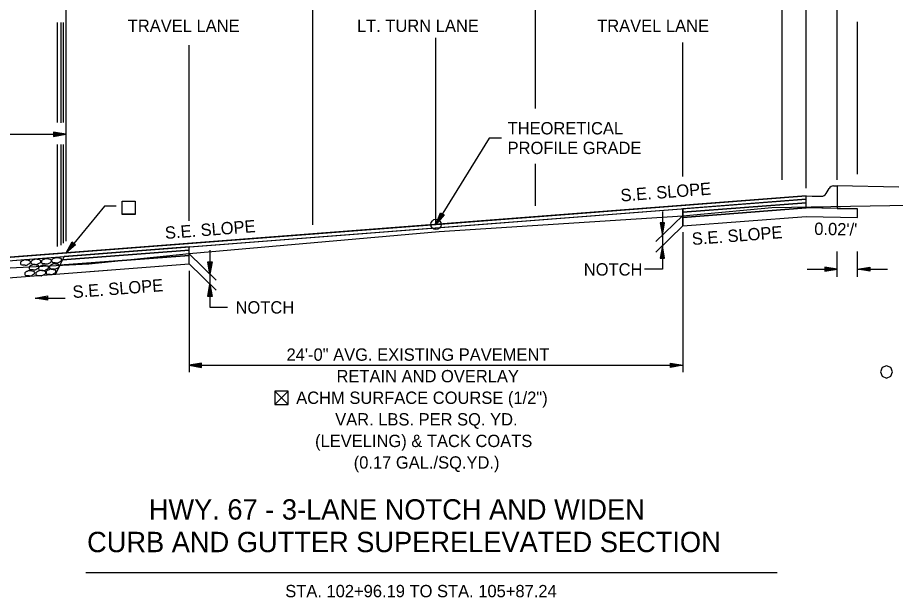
# Model space of a CAD drawing. Extents: x 1001270 to 1003428, y 1840152 to 1842912.
# Drawn here: x 1001329.17 to 1001371.87, y 1842379.96 to 1842408.18 of the extents above; entities that cross this region are included whole.
import ezdxf

# ---------------------------------------------------------------- set-up
doc = ezdxf.new("R2010")
doc.units = 0
for name, color, linetype in [('1', 7, 'Continuous'), ('10', 7, 'Continuous'), ('19', 7, 'Continuous')]:
    doc.layers.add(name, color=color, linetype=linetype)

# ---------------------------------------------------------------- blocks, each defined once
blk = doc.blocks.new('ROCKS')
at = {"layer": '1'}
blk.add_spline([(0.013, 0.06), (0.053, 0.053), (0.107, 0.033), (0.133, 0.013), (0.133, -0.007), (0.12, -0.033), (0.107, -0.04), (0.073, -0.053), (0.033, -0.067), (0.013, -0.067), (-0.02, -0.06), (-0.06, -0.053), (-0.087, -0.047), (-0.113, -0.02), (-0.113, -0.007), (-0.107, 0.02), (-0.087, 0.033), (-0.067, 0.047), (-0.033, 0.053), (-0.02, 0.06), (0.013, 0.06)], degree=3, dxfattribs=at)

msp = doc.modelspace()

# ---------------------------------------------------------------- linework, layer by layer
at = {"layer": '10'}
for p, q in [((1001341.685, 1842389.993), (1001342.326, 1842389.351)), ((1001342.326, 1842389.992), (1001341.685, 1842389.351)), ((1001342.066, 1842389.351), (1001342.077, 1842389.351))]:
    msp.add_line(p, q, dxfattribs=at)
msp.add_lwpolyline([(1001342.077, 1842389.351), (1001342.326, 1842389.351), (1001342.326, 1842389.992), (1001341.685, 1842389.993), (1001341.685, 1842389.351), (1001342.066, 1842389.351)], dxfattribs=at)
at = {"layer": '19'}
for p, q in [((1001367.525, 1842399.879), (1001367.525, 1842416.878)), ((1001331.525, 1842397.288), (1001331.525, 1842408.978)), ((1001343.525, 1842398.086), (1001343.525, 1842408.678)), ((1001354.358, 1842403.753), (1001354.358, 1842408.678)), ((1001366.358, 1842400.279), (1001366.358, 1842408.678)), ((1001369.025, 1842400.28), (1001369.025, 1842408.678)), ((1001331.113, 1842403.074), (1001331.113, 1842407.933)), ((1001331.286, 1842403.059), (1001331.286, 1842407.933)), ((1001331.395, 1842403.064), (1001331.395, 1842407.933)), ((1001370.025, 1842400.56), (1001370.025, 1842407.963)), ((1001349.518, 1842398.111), (1001349.518, 1842407.187)), ((1001337.518, 1842398.284), (1001337.518, 1842406.828)), ((1001361.518, 1842400.438), (1001361.518, 1842406.957)), ((1001301.519, 1842402.496), (1001331.519, 1842402.496)), ((1001330.919, 1842402.601), (1001330.919, 1842402.391)), ((1001331.519, 1842402.496), (1001330.919, 1842402.601)), ((1001331.359, 1842402.511), (1001330.919, 1842402.546)), ((1001330.919, 1842402.391), (1001331.519, 1842402.496)), ((1001330.919, 1842402.441), (1001331.359, 1842402.481)), ((1001331.113, 1842397.032), (1001331.113, 1842402)), ((1001331.286, 1842397.107), (1001331.286, 1842402)), ((1001331.395, 1842397.198), (1001331.395, 1842402)), ((1001354.358, 1842399.02), (1001354.358, 1842401.061)), ((1001368.496, 1842399.607), (1001368.642, 1842399.859)), ((1001368.858, 1842399.983), (1001369.025, 1842399.983)), ((1001369.025, 1842399.983), (1001369.025, 1842399.65)), ((1001372.026, 1842399.923), (1001369.025, 1842399.983)), ((1001367.525, 1842399.498), (1001367.809, 1842399.492)), ((1001367.809, 1842399.492), (1001367.809, 1842399.492)), ((1001367.809, 1842399.492), (1001367.809, 1842399.492)), ((1001367.809, 1842399.492), (1001368.275, 1842399.483)), ((1001369.025, 1842399.65), (1001369.025, 1842399.468)), ((1001369.025, 1842399.468), (1001369.025, 1842398.888)), ((1001367.525, 1842399.165), (1001361.518, 1842398.702)), ((1001361.518, 1842398.452), (1001367.525, 1842398.915)), ((1001367.525, 1842398.915), (1001361.518, 1842398.452)), ((1001361.518, 1842398.035), (1001361.518, 1842398.869)), ((1001367.525, 1842398.915), (1001367.525, 1842399.165)), ((1001369.025, 1842398.888), (1001367.525, 1842398.918)), ((1001370.025, 1842398.868), (1001367.525, 1842398.915)), ((1001369.025, 1842398.888), (1001370.025, 1842398.868)), ((1001370.025, 1842398.448), (1001370.025, 1842398.868)), ((1001370.025, 1842398.448), (1001370.025, 1842398.868)), ((1001349.518, 1842398.111), (1001349.741, 1842398.678)), ((1001349.919, 1842398.568), (1001349.518, 1842398.111)), ((1001349.592, 1842398.252), (1001349.784, 1842398.646)), ((1001349.878, 1842398.59), (1001349.614, 1842398.241)), ((1001349.741, 1842398.678), (1001349.919, 1842398.568)), ((1001361.518, 1842398.548), (1001360.218, 1842397.276)), ((1001361.518, 1842398.702), (1001361.518, 1842398.452)), ((1001361.518, 1842398.452), (1001361.518, 1842398.452)), ((1001361.518, 1842398.452), (1001361.518, 1842398.452)), ((1001361.518, 1842398.452), (1001361.518, 1842398.035)), ((1001367.525, 1842398.498), (1001370.025, 1842398.448)), ((1001361.518, 1842398.035), (1001360.218, 1842396.763)), ((1001360.633, 1842398.179), (1001360.423, 1842398.179)), ((1001360.423, 1842398.179), (1001360.528, 1842397.579)), ((1001360.478, 1842398.179), (1001360.513, 1842397.739)), ((1001360.528, 1842397.579), (1001360.633, 1842398.179)), ((1001360.543, 1842397.739), (1001360.583, 1842398.179)), ((1001361.518, 1842397.734), (1001361.518, 1842390.926)), ((1001331.525, 1842396.726), (1001331.823, 1842397.257)), ((1001331.617, 1842396.855), (1001331.861, 1842397.219)), ((1001331.947, 1842397.151), (1001331.638, 1842396.841)), ((1001331.823, 1842397.257), (1001331.984, 1842397.124)), ((1001331.984, 1842397.124), (1001331.525, 1842396.726)), ((1001337.518, 1842396.187), (1001337.518, 1842397.021)), ((1001337.518, 1842396.604), (1001337.518, 1842396.854)), ((1001337.518, 1842396.854), (1001337.518, 1842396.854)), ((1001360.528, 1842397.066), (1001360.423, 1842396.466)), ((1001360.513, 1842396.906), (1001360.473, 1842396.466)), ((1001360.633, 1842396.466), (1001360.528, 1842397.066)), ((1001360.578, 1842396.466), (1001360.543, 1842396.906)), ((1001369.025, 1842395.553), (1001369.025, 1842396.792)), ((1001370.025, 1842395.553), (1001370.025, 1842396.792)), ((1001331.221, 1842396.119), (1001337.518, 1842396.604)), ((1001337.518, 1842396.604), (1001331.221, 1842396.119)), ((1001331.351, 1842396.379), (1001331.221, 1842396.119)), ((1001331.438, 1842396.553), (1001331.351, 1842396.379)), ((1001337.518, 1842396.671), (1001338.818, 1842395.398)), ((1001337.518, 1842396.604), (1001337.518, 1842396.604)), ((1001337.518, 1842396.604), (1001337.518, 1842396.604)), ((1001337.518, 1842396.604), (1001337.518, 1842396.604)), ((1001337.518, 1842396.187), (1001337.518, 1842396.604)), ((1001360.423, 1842396.466), (1001360.633, 1842396.466)), ((1001331.005, 1842395.686), (1001337.518, 1842396.187)), ((1001331.221, 1842396.119), (1001331.005, 1842395.686)), ((1001331.221, 1842396.119), (1001331.005, 1842395.686)), ((1001337.518, 1842396.187), (1001338.818, 1842394.915)), ((1001338.413, 1842396.292), (1001338.623, 1842396.292)), ((1001338.518, 1842395.692), (1001338.413, 1842396.292)), ((1001338.503, 1842395.852), (1001338.463, 1842396.292)), ((1001338.623, 1842396.292), (1001338.518, 1842395.692)), ((1001338.568, 1842396.292), (1001338.533, 1842395.852)), ((1001360.528, 1842395.938), (1001359.653, 1842395.938)), ((1001367.576, 1842395.932), (1001369.025, 1842395.932)), ((1001367.576, 1842395.932), (1001369.025, 1842395.932)), ((1001368.425, 1842396.037), (1001368.425, 1842395.827)), ((1001369.025, 1842395.932), (1001368.425, 1842396.037)), ((1001368.425, 1842396.037), (1001368.425, 1842395.827)), ((1001369.025, 1842395.932), (1001368.425, 1842396.037)), ((1001368.865, 1842395.947), (1001368.425, 1842395.982)), ((1001368.865, 1842395.947), (1001368.425, 1842395.982)), ((1001368.425, 1842395.827), (1001369.025, 1842395.932)), ((1001368.425, 1842395.827), (1001369.025, 1842395.932)), ((1001368.425, 1842395.877), (1001368.865, 1842395.917)), ((1001368.425, 1842395.877), (1001368.865, 1842395.917)), ((1001370.025, 1842395.932), (1001370.625, 1842396.037)), ((1001370.025, 1842395.932), (1001370.625, 1842396.037)), ((1001370.625, 1842395.827), (1001370.025, 1842395.932)), ((1001370.025, 1842395.932), (1001371.474, 1842395.932)), ((1001370.625, 1842395.827), (1001370.025, 1842395.932)), ((1001370.025, 1842395.932), (1001371.474, 1842395.932)), ((1001370.185, 1842395.947), (1001370.625, 1842395.982)), ((1001370.185, 1842395.947), (1001370.625, 1842395.982)), ((1001370.625, 1842395.877), (1001370.185, 1842395.917)), ((1001370.625, 1842395.877), (1001370.185, 1842395.917)), ((1001370.625, 1842396.037), (1001370.625, 1842395.827)), ((1001370.625, 1842396.037), (1001370.625, 1842395.827)), ((1001337.518, 1842395.846), (1001337.518, 1842390.926)), ((1001338.413, 1842394.608), (1001338.518, 1842395.208)), ((1001338.468, 1842394.608), (1001338.503, 1842395.048)), ((1001338.518, 1842395.208), (1001338.623, 1842394.608)), ((1001338.533, 1842395.048), (1001338.573, 1842394.608)), ((1001330.025, 1842394.523), (1001330.625, 1842394.628)), ((1001330.025, 1842394.523), (1001330.625, 1842394.628)), ((1001330.625, 1842394.628), (1001330.625, 1842394.418)), ((1001330.625, 1842394.628), (1001330.625, 1842394.418)), ((1001338.623, 1842394.608), (1001338.413, 1842394.608)), ((1001330.625, 1842394.418), (1001330.025, 1842394.523)), ((1001330.025, 1842394.523), (1001331.474, 1842394.523)), ((1001330.625, 1842394.418), (1001330.025, 1842394.523)), ((1001330.025, 1842394.523), (1001331.474, 1842394.523)), ((1001330.185, 1842394.538), (1001330.625, 1842394.573)), ((1001330.185, 1842394.538), (1001330.625, 1842394.573)), ((1001330.625, 1842394.468), (1001330.185, 1842394.508)), ((1001330.625, 1842394.468), (1001330.185, 1842394.508)), ((1001338.518, 1842394.09), (1001339.382, 1842394.09)), ((1001338.118, 1842391.359), (1001337.518, 1842391.254)), ((1001337.518, 1842391.254), (1001361.518, 1842391.254)), ((1001337.518, 1842391.254), (1001338.118, 1842391.149)), ((1001338.118, 1842391.304), (1001337.678, 1842391.269)), ((1001337.678, 1842391.239), (1001338.118, 1842391.199)), ((1001338.118, 1842391.149), (1001338.118, 1842391.359)), ((1001360.918, 1842391.149), (1001360.918, 1842391.359)), ((1001360.918, 1842391.359), (1001361.518, 1842391.254)), ((1001360.918, 1842391.304), (1001361.358, 1842391.269)), ((1001361.518, 1842391.254), (1001360.918, 1842391.149)), ((1001361.358, 1842391.239), (1001360.918, 1842391.199)), ((1001332.492, 1842381.174), (1001366.112, 1842381.174))]:
    msp.add_line(p, q, dxfattribs=at)
for points in [[(1001282.728, 1842394.989), (1001293.883, 1842394.988), (1001302.082, 1842393.777), (1001313.349, 1842392.957), (1001328.479, 1842395.985), (1001332.634, 1842396.196), (1001337.518, 1842396.687), (1001349.673, 1842397.765), (1001361.518, 1842398.535), (1001365.857, 1842398.933), (1001373.504, 1842399.059), (1001376.059, 1842399.691), (1001380.152, 1842402.606), (1001384.463, 1842404.255), (1001389.111, 1842404.941), (1001392.065, 1842405.156)], [(1001352.701, 1842402.31), (1001352.101, 1842402.31), (1001349.518, 1842398.111)], [(1001323.438, 1842395.936), (1001349.525, 1842397.945), (1001367.525, 1842399.331)], [(1001323.525, 1842396.11), (1001349.525, 1842398.112), (1001367.525, 1842399.498)], [(1001367.525, 1842398.918), (1001367.525, 1842399.081), (1001367.525, 1842399.331), (1001367.525, 1842399.498)], [(1001333.968, 1842398.99), (1001333.398, 1842398.99), (1001331.525, 1842396.726)], [(1001334.889, 1842398.6), (1001334.248, 1842398.6), (1001334.248, 1842399.242), (1001334.889, 1842399.242), (1001334.889, 1842398.6)], [(1001334.252, 1842398.604), (1001334.252, 1842399.245), (1001334.893, 1842399.245), (1001334.893, 1842398.604), (1001334.252, 1842398.604)], [(1001361.518, 1842398.702), (1001367.525, 1842399.165)], [(1001361.518, 1842398.452), (1001367.525, 1842398.915)], [(1001360.528, 1842398.745), (1001360.528, 1842395.938)], [(1001361.518, 1842398.035), (1001367.525, 1842398.498)], [(1001361.518, 1842398.035), (1001367.525, 1842398.498), (1001370.025, 1842398.448)], [(1001337.518, 1842396.854), (1001331.351, 1842396.379), (1001331.221, 1842396.119)], [(1001331.351, 1842396.379), (1001337.518, 1842396.854)], [(1001338.518, 1842396.858), (1001338.518, 1842394.09)], [(1001331.221, 1842396.119), (1001337.518, 1842396.604)], [(1001312.371, 1842394.251), (1001337.518, 1842396.187)], [(1001371.638, 1842390.723), (1001371.725, 1842390.933), (1001371.638, 1842391.144), (1001371.428, 1842391.231), (1001371.218, 1842391.144), (1001371.131, 1842390.933), (1001371.218, 1842390.723), (1001371.428, 1842390.636), (1001371.638, 1842390.723)]]:
    msp.add_lwpolyline(points, dxfattribs=at)
for points in [[(1001323.525, 1842396.11), (1001323.438, 1842395.936), (1001367.525, 1842399.331), (1001367.525, 1842399.498)], [(1001361.518, 1842398.869), (1001361.518, 1842398.702), (1001367.525, 1842399.165), (1001367.525, 1842399.331)], [(1001331.438, 1842396.553), (1001331.351, 1842396.379), (1001337.518, 1842396.854), (1001337.518, 1842397.021)]]:
    msp.add_lwpolyline(points, close=True, dxfattribs=at)
msp.add_circle((1001349.518, 1842398.111), 0.25, dxfattribs=at)
for centre, start, end in [((1001368.858, 1842399.733), 90, 149.8381), ((1001368.28, 1842399.733), 268.8542, 329.8365)]:
    msp.add_arc(centre, 0.25, start, end, dxfattribs=at)

# ---------------------------------------------------------------- block references
at = {"layer": '1', "xscale": 1.968733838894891, "yscale": 1.968733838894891, "rotation": 5.906667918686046}
for p in [(1001329.526, 1842396.259), (1001330.036, 1842396.293), (1001330.547, 1842396.319), (1001331.044, 1842396.37), (1001329.735, 1842395.738), (1001329.943, 1842396.031), (1001330.271, 1842395.742), (1001330.411, 1842395.998), (1001330.77, 1842395.804), (1001330.935, 1842396.067)]:
    msp.add_blockref('ROCKS', p, dxfattribs=at)

# ---------------------------------------------------------------- texts
at = {"layer": '19'}
for s, p in [('TRAVEL LANE', (1001334.525, 1842407.478)), ('LT. TURN LANE', (1001345.673, 1842407.478)), ('TRAVEL LANE', (1001357.358, 1842407.478)), ('THEORETICAL', (1001353.001, 1842402.489)), ('PROFILE GRADE', (1001353.001, 1842401.533)), ('NOTCH', (1001356.707, 1842395.621)), ('NOTCH', (1001339.768, 1842393.773))]:
    msp.add_text(s, height=0.6, dxfattribs=at).set_placement(p)
for s, height, rotation, p in [('S.E. SLOPE', 0.6, 4.4033, (1001358.517, 1842399.222)), ('S.E. SLOPE', 0.6, 4.4033, (1001336.357, 1842397.397)), ('S.E. SLOPE', 0.6, 4.4033, (1001361.985, 1842397.104)), ("0.02'/'", 0.6, 358.8581, (1001367.913, 1842397.602)), ('S.E. SLOPE', 0.6, 4.4033, (1001331.866, 1842394.523)), ('24\'-0" AVG. EXISTING PAVEMENT', 0.6, 360, (1001342.249, 1842391.476)), ('RETAIN AND OVERLAY', 0.6, 360, (1001344.68, 1842390.426)), ('ACHM SURFACE COURSE (1/2")', 0.6, 360, (1001342.719, 1842389.376)), ('VAR. LBS. PER SQ. YD.', 0.6, 360, (1001344.614, 1842388.326)), ('(LEVELING) & TACK COATS', 0.6, 360, (1001343.636, 1842387.276)), ('(0.17 GAL./SQ.YD.)', 0.6, 360, (1001345.516, 1842386.226)), ('HWY. 67 - 3-LANE NOTCH AND WIDEN ', 0.98999, 0.0046, (1001335.548, 1842383.746)), ('CURB AND GUTTER SUPERELEVATED SECTION', 0.98999, 0.0046, (1001332.547, 1842382.161)), ('STA. 102+96.19 TO STA. 105+87.24 ', 0.6, 359.9954, (1001342.186, 1842379.968))]:
    msp.add_text(s, height=height, rotation=rotation, dxfattribs=at).set_placement(p)

doc.saveas('drawing.dxf')
